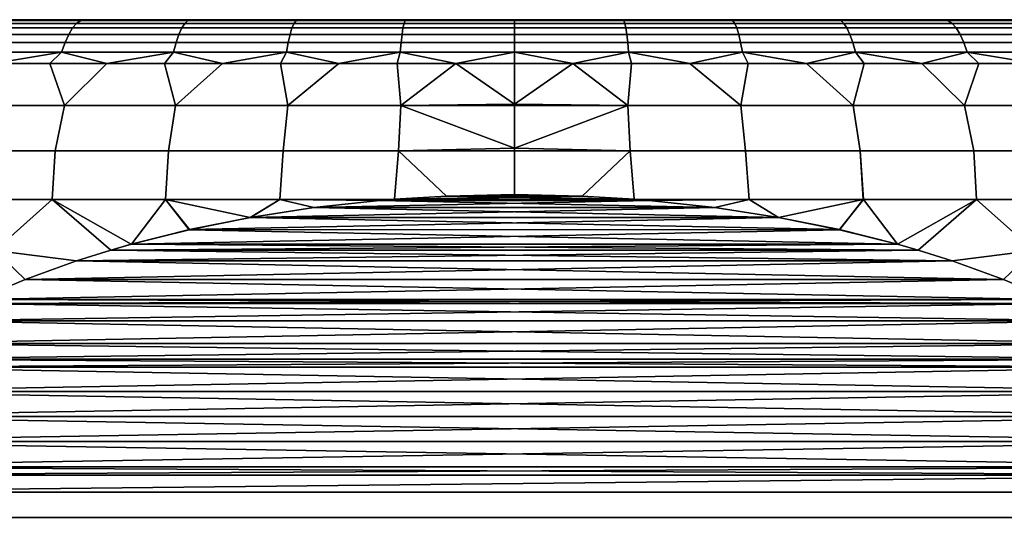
# Model space of a CAD drawing. Header units: metres. Extents: x -109 to 109, y -100 to 58.
# Tile 495 of 642: x -2.83 to 2.8, y 33.8 to 36.7. Entities that reach past the tile are written whole.
import ezdxf

# ---------------------------------------------------------------- set-up
doc = ezdxf.new("R2010")
doc.units = ezdxf.units.M
doc.layers.add('solid_21_062_100_XXX', color=7, linetype='CONTINUOUS')

msp = doc.modelspace()

# ---------------------------------------------------------------- linework, layer by layer
at = {"layer": 'solid_21_062_100_XXX'}
for points in [[(-3.167758, 36.700001, 194.833908), (-2.859278, 36.700001, 215.252014), (-2.548142, 36.700001, 215.333725), (-2.859273, 36.700001, 194.742844)], [(-2.478729, 36.694729, 215.456009), (-2.859278, 36.700001, 215.252014), (-3.082648, 36.694729, 215.294189)], [(-3.082648, 36.694729, 194.700668), (-2.859273, 36.700001, 194.742844), (-2.548138, 36.700001, 194.661133)], [(-3.082648, 36.694729, 194.700668), (-2.548138, 36.700001, 194.661133), (-2.478729, 36.694729, 194.538849)], [(-2.478729, 36.694729, 215.456009), (-2.548142, 36.700001, 215.333725), (-2.859278, 36.700001, 215.252014)], [(-2.859273, 36.700001, 194.742844), (-2.548142, 36.700001, 215.333725), (-2.234708, 36.700001, 215.405991), (-2.548138, 36.700001, 194.661133)], [(-2.478729, 36.694729, 215.456009), (-2.234708, 36.700001, 215.405991), (-2.548142, 36.700001, 215.333725)], [(-2.548138, 36.700001, 194.661133), (-2.234708, 36.700001, 215.405991), (-1.919183, 36.700001, 215.468765), (-2.234704, 36.700001, 194.588867)], [(-2.478729, 36.694729, 194.538849), (-2.548138, 36.700001, 194.661133), (-2.234704, 36.700001, 194.588867)], [(-1.866423, 36.694729, 215.582443), (-2.234708, 36.700001, 215.405991), (-2.478729, 36.694729, 215.456009)], [(-1.866423, 36.694729, 194.412415), (-2.478729, 36.694729, 194.538849), (-2.234704, 36.700001, 194.588867), (-1.919179, 36.700001, 194.526108)], [(-1.866423, 36.694729, 215.582443), (-1.919183, 36.700001, 215.468765), (-2.234708, 36.700001, 215.405991)], [(-2.234704, 36.700001, 194.588867), (-1.919183, 36.700001, 215.468765), (-1.601774, 36.700001, 215.521988), (-1.919179, 36.700001, 194.526108)], [(-1.866423, 36.694729, 215.582443), (-1.601774, 36.700001, 215.521988), (-1.919183, 36.700001, 215.468765)], [(-1.919179, 36.700001, 194.526108), (-1.601774, 36.700001, 215.521988), (-1.282931, 36.700001, 215.565598), (-1.601768, 36.700001, 194.47287)], [(-1.866423, 36.694729, 194.412415), (-1.919179, 36.700001, 194.526108), (-1.601768, 36.700001, 194.47287)], [(-1.247802, 36.694729, 215.67305), (-1.601774, 36.700001, 215.521988), (-1.866423, 36.694729, 215.582443)], [(-1.247802, 36.694729, 194.321808), (-1.866423, 36.694729, 194.412415), (-1.601768, 36.700001, 194.47287), (-1.282926, 36.700001, 194.429276)], [(-1.247802, 36.694729, 215.67305), (-1.282931, 36.700001, 215.565598), (-1.601774, 36.700001, 215.521988)], [(-1.601768, 36.700001, 194.47287), (-1.282931, 36.700001, 215.565598), (-0.962934, 36.700001, 215.599548), (-1.282926, 36.700001, 194.429276)], [(-1.247802, 36.694729, 215.67305), (-0.962934, 36.700001, 215.599548), (-1.282931, 36.700001, 215.565598)], [(-1.282926, 36.700001, 194.429276), (-0.962934, 36.700001, 215.599548), (-0.642156, 36.700001, 215.623795), (-0.962929, 36.700001, 194.395325)], [(-1.247802, 36.694729, 194.321808), (-1.282926, 36.700001, 194.429276), (-0.962929, 36.700001, 194.395325)], [(-0.624958, 36.694729, 215.727554), (-0.962934, 36.700001, 215.599548), (-1.247802, 36.694729, 215.67305)], [(-0.624958, 36.694729, 194.267319), (-1.247802, 36.694729, 194.321808), (-0.962929, 36.700001, 194.395325), (-0.642152, 36.700001, 194.371063)], [(-0.624958, 36.694729, 215.727554), (-0.642156, 36.700001, 215.623795), (-0.962934, 36.700001, 215.599548)], [(-0.962929, 36.700001, 194.395325), (-0.642156, 36.700001, 215.623795), (-0.321149, 36.700001, 215.638336), (-0.642152, 36.700001, 194.371063)], [(-0.624958, 36.694729, 215.727554), (-0.321149, 36.700001, 215.638336), (-0.642156, 36.700001, 215.623795)], [(-0.642152, 36.700001, 194.371063), (-0.321149, 36.700001, 215.638336), (0, 36.700001, 215.643188), (-0.321148, 36.700001, 194.356522)], [(-0.624958, 36.694729, 194.267319), (-0.642152, 36.700001, 194.371063), (-0.321148, 36.700001, 194.356522)], [(0, 36.694729, 194.24913), (-0.624958, 36.694729, 194.267319), (-0.321148, 36.700001, 194.356522), (0, 36.700001, 194.351685)], [(0, 36.694729, 215.745728), (-0.321149, 36.700001, 215.638336), (-0.624958, 36.694729, 215.727554)], [(0, 36.694729, 215.745728), (0, 36.700001, 215.643188), (-0.321149, 36.700001, 215.638336)], [(-0.321148, 36.700001, 194.356522), (0, 36.700001, 215.643188), (0.321148, 36.700001, 215.638336), (0, 36.700001, 194.351685)], [(0.642152, 36.700001, 215.623795), (0.321149, 36.700001, 194.356522), (0, 36.700001, 194.351685), (0.321148, 36.700001, 215.638336)], [(0, 36.694729, 194.24913), (0, 36.700001, 194.351685), (0.321149, 36.700001, 194.356522)], [(0.624958, 36.694729, 194.267319), (0, 36.694729, 194.24913), (0.321149, 36.700001, 194.356522)], [(0, 36.694729, 215.745728), (0.624958, 36.694729, 215.727554), (0.321148, 36.700001, 215.638336), (0, 36.700001, 215.643188)], [(0.624958, 36.694729, 215.727554), (0.642152, 36.700001, 215.623795), (0.321148, 36.700001, 215.638336)], [(0.962929, 36.700001, 215.599548), (0.642156, 36.700001, 194.371063), (0.321149, 36.700001, 194.356522), (0.642152, 36.700001, 215.623795)], [(0.624958, 36.694729, 194.267319), (0.321149, 36.700001, 194.356522), (0.642156, 36.700001, 194.371063)], [(0.624958, 36.694729, 194.267319), (0.642156, 36.700001, 194.371063), (0.962934, 36.700001, 194.395325)], [(0.624958, 36.694729, 194.267319), (0.962934, 36.700001, 194.395325), (1.247802, 36.694729, 194.321808)], [(0.624958, 36.694729, 215.727554), (1.247802, 36.694729, 215.67305), (0.962929, 36.700001, 215.599548), (0.642152, 36.700001, 215.623795)], [(1.282926, 36.700001, 215.565598), (0.962934, 36.700001, 194.395325), (0.642156, 36.700001, 194.371063), (0.962929, 36.700001, 215.599548)], [(1.247802, 36.694729, 215.67305), (1.282926, 36.700001, 215.565598), (0.962929, 36.700001, 215.599548)], [(1.601768, 36.700001, 215.521988), (1.282931, 36.700001, 194.429276), (0.962934, 36.700001, 194.395325), (1.282926, 36.700001, 215.565598)], [(1.247802, 36.694729, 194.321808), (0.962934, 36.700001, 194.395325), (1.282931, 36.700001, 194.429276)], [(1.247802, 36.694729, 194.321808), (1.282931, 36.700001, 194.429276), (1.601774, 36.700001, 194.47287)], [(1.247802, 36.694729, 194.321808), (1.601774, 36.700001, 194.47287), (1.866423, 36.694729, 194.412415)], [(1.247802, 36.694729, 215.67305), (1.866423, 36.694729, 215.582443), (1.601768, 36.700001, 215.521988), (1.282926, 36.700001, 215.565598)], [(1.919179, 36.700001, 215.468765), (1.601774, 36.700001, 194.47287), (1.282931, 36.700001, 194.429276), (1.601768, 36.700001, 215.521988)], [(1.866423, 36.694729, 215.582443), (1.919179, 36.700001, 215.468765), (1.601768, 36.700001, 215.521988)], [(2.234704, 36.700001, 215.405991), (1.919183, 36.700001, 194.526108), (1.601774, 36.700001, 194.47287), (1.919179, 36.700001, 215.468765)], [(1.866423, 36.694729, 194.412415), (1.601774, 36.700001, 194.47287), (1.919183, 36.700001, 194.526108)], [(1.866423, 36.694729, 194.412415), (1.919183, 36.700001, 194.526108), (2.234708, 36.700001, 194.588867)], [(1.866423, 36.694729, 194.412415), (2.234708, 36.700001, 194.588867), (2.478729, 36.694729, 194.538849)], [(1.866423, 36.694729, 215.582443), (2.478729, 36.694729, 215.456009), (2.234704, 36.700001, 215.405991), (1.919179, 36.700001, 215.468765)], [(2.548138, 36.700001, 215.333725), (2.234708, 36.700001, 194.588867), (1.919183, 36.700001, 194.526108), (2.234704, 36.700001, 215.405991)], [(2.478729, 36.694729, 215.456009), (2.548138, 36.700001, 215.333725), (2.234704, 36.700001, 215.405991)], [(2.859273, 36.700001, 215.252014), (2.548142, 36.700001, 194.661133), (2.234708, 36.700001, 194.588867), (2.548138, 36.700001, 215.333725)], [(2.478729, 36.694729, 194.538849), (2.234708, 36.700001, 194.588867), (2.548142, 36.700001, 194.661133)], [(2.478729, 36.694729, 194.538849), (2.548142, 36.700001, 194.661133), (2.859278, 36.700001, 194.742844)], [(2.478729, 36.694729, 194.538849), (2.859278, 36.700001, 194.742844), (3.082648, 36.694729, 194.700668)], [(3.082648, 36.694729, 215.294189), (2.548138, 36.700001, 215.333725), (2.478729, 36.694729, 215.456009)], [(3.082648, 36.694729, 215.294189), (2.859273, 36.700001, 215.252014), (2.548138, 36.700001, 215.333725)], [(3.167758, 36.700001, 215.160965), (2.859278, 36.700001, 194.742844), (2.548142, 36.700001, 194.661133), (2.859273, 36.700001, 215.252014)], [(-3.140573, 36.652508, 194.507187), (-2.525306, 36.652508, 194.342331), (-2.547593, 36.616009, 194.248291), (-3.16829, 36.616009, 194.414612)], [(-2.525306, 36.652508, 215.652542), (-3.140573, 36.652508, 215.487671), (-3.16829, 36.616009, 215.580261), (-2.547593, 36.616009, 215.746567)], [(-3.111923, 36.678841, 194.60289), (-2.50227, 36.678841, 194.439529), (-2.525306, 36.652508, 194.342331), (-3.140573, 36.652508, 194.507187)], [(-2.50227, 36.678841, 215.555328), (-3.111923, 36.678841, 215.391983), (-3.140573, 36.652508, 215.487671), (-2.525306, 36.652508, 215.652542)], [(-3.082648, 36.694729, 194.700668), (-2.478729, 36.694729, 194.538849), (-2.50227, 36.678841, 194.439529), (-3.111923, 36.678841, 194.60289)], [(-2.478729, 36.694729, 215.456009), (-3.082648, 36.694729, 215.294189), (-3.111923, 36.678841, 215.391983), (-2.50227, 36.678841, 215.555328)], [(-2.525306, 36.652508, 194.342331), (-1.901495, 36.652508, 194.213516), (-1.918276, 36.616009, 194.118347), (-2.547593, 36.616009, 194.248291)], [(-1.901495, 36.652508, 215.781342), (-2.525306, 36.652508, 215.652542), (-2.547593, 36.616009, 215.746567), (-1.918276, 36.616009, 215.876511)], [(-2.50227, 36.678841, 194.439529), (-1.884148, 36.678841, 194.31189), (-1.901495, 36.652508, 194.213516), (-2.525306, 36.652508, 194.342331)], [(-1.884148, 36.678841, 215.682968), (-2.50227, 36.678841, 215.555328), (-2.525306, 36.652508, 215.652542), (-1.901495, 36.652508, 215.781342)], [(-2.478729, 36.694729, 194.538849), (-1.866423, 36.694729, 194.412415), (-1.884148, 36.678841, 194.31189), (-2.50227, 36.678841, 194.439529)], [(-1.866423, 36.694729, 215.582443), (-2.478729, 36.694729, 215.456009), (-2.50227, 36.678841, 215.555328), (-1.884148, 36.678841, 215.682968)], [(-1.901495, 36.652508, 194.213516), (-1.271249, 36.652508, 194.121201), (-1.282468, 36.616009, 194.025208), (-1.918276, 36.616009, 194.118347)], [(-1.271249, 36.652508, 215.873657), (-1.901495, 36.652508, 215.781342), (-1.918276, 36.616009, 215.876511), (-1.282468, 36.616009, 215.96965)], [(-1.884148, 36.678841, 194.31189), (-1.259652, 36.678841, 194.220413), (-1.271249, 36.652508, 194.121201), (-1.901495, 36.652508, 194.213516)], [(-1.259652, 36.678841, 215.774445), (-1.884148, 36.678841, 215.682968), (-1.901495, 36.652508, 215.781342), (-1.271249, 36.652508, 215.873657)], [(-1.866423, 36.694729, 194.412415), (-1.247802, 36.694729, 194.321808), (-1.259652, 36.678841, 194.220413), (-1.884148, 36.678841, 194.31189)], [(-1.247802, 36.694729, 215.67305), (-1.866423, 36.694729, 215.582443), (-1.884148, 36.678841, 215.682968), (-1.259652, 36.678841, 215.774445)], [(-1.271249, 36.652508, 194.121201), (-0.636702, 36.652508, 194.065689), (-0.642321, 36.616009, 193.969208), (-1.282468, 36.616009, 194.025208)], [(-0.636702, 36.652508, 215.929169), (-1.271249, 36.652508, 215.873657), (-1.282468, 36.616009, 215.96965), (-0.642321, 36.616009, 216.02565)], [(-1.259652, 36.678841, 194.220413), (-0.630893, 36.678841, 194.165405), (-0.636702, 36.652508, 194.065689), (-1.271249, 36.652508, 194.121201)], [(-0.630893, 36.678841, 215.829453), (-1.259652, 36.678841, 215.774445), (-1.271249, 36.652508, 215.873657), (-0.636702, 36.652508, 215.929169)], [(-1.247802, 36.694729, 194.321808), (-0.624958, 36.694729, 194.267319), (-0.630893, 36.678841, 194.165405), (-1.259652, 36.678841, 194.220413)], [(-0.624958, 36.694729, 215.727554), (-1.247802, 36.694729, 215.67305), (-1.259652, 36.678841, 215.774445), (-0.630893, 36.678841, 215.829453)], [(-0.636702, 36.652508, 194.065689), (0, 36.652508, 194.047165), (0, 36.616009, 193.950516), (-0.642321, 36.616009, 193.969208)], [(0, 36.652508, 215.947708), (-0.636702, 36.652508, 215.929169), (-0.642321, 36.616009, 216.02565), (0, 36.616009, 216.044342)], [(-0.630893, 36.678841, 194.165405), (0, 36.678841, 194.147049), (0, 36.652508, 194.047165), (-0.636702, 36.652508, 194.065689)], [(0, 36.678841, 215.847809), (-0.630893, 36.678841, 215.829453), (-0.636702, 36.652508, 215.929169), (0, 36.652508, 215.947708)], [(-0.624958, 36.694729, 194.267319), (0, 36.694729, 194.24913), (0, 36.678841, 194.147049), (-0.630893, 36.678841, 194.165405)], [(0, 36.694729, 215.745728), (-0.624958, 36.694729, 215.727554), (-0.630893, 36.678841, 215.829453), (0, 36.678841, 215.847809)], [(0.630893, 36.678841, 194.165405), (0, 36.678841, 194.147049), (0, 36.694729, 194.24913), (0.624958, 36.694729, 194.267319)], [(0.624958, 36.694729, 215.727554), (0, 36.694729, 215.745728), (0, 36.678841, 215.847809), (0.630893, 36.678841, 215.829453)], [(0.636702, 36.652508, 194.065689), (0, 36.652508, 194.047165), (0, 36.678841, 194.147049), (0.630893, 36.678841, 194.165405)], [(0.630893, 36.678841, 215.829453), (0, 36.678841, 215.847809), (0, 36.652508, 215.947708), (0.636702, 36.652508, 215.929169)], [(0.642321, 36.616009, 193.969208), (0, 36.616009, 193.950516), (0, 36.652508, 194.047165), (0.636702, 36.652508, 194.065689)], [(0.636702, 36.652508, 215.929169), (0, 36.652508, 215.947708), (0, 36.616009, 216.044342), (0.642321, 36.616009, 216.02565)], [(1.259652, 36.678841, 194.220413), (0.630893, 36.678841, 194.165405), (0.624958, 36.694729, 194.267319), (1.247802, 36.694729, 194.321808)], [(1.247802, 36.694729, 215.67305), (0.624958, 36.694729, 215.727554), (0.630893, 36.678841, 215.829453), (1.259652, 36.678841, 215.774445)], [(1.259652, 36.678841, 215.774445), (0.630893, 36.678841, 215.829453), (0.636702, 36.652508, 215.929169), (1.271249, 36.652508, 215.873657)], [(0.630893, 36.678841, 194.165405), (1.259652, 36.678841, 194.220413), (1.271249, 36.652508, 194.121201), (0.636702, 36.652508, 194.065689)], [(1.271249, 36.652508, 215.873657), (0.636702, 36.652508, 215.929169), (0.642321, 36.616009, 216.02565), (1.282468, 36.616009, 215.96965)], [(0.636702, 36.652508, 194.065689), (1.271249, 36.652508, 194.121201), (1.282468, 36.616009, 194.025208), (0.642321, 36.616009, 193.969208)], [(1.884148, 36.678841, 194.31189), (1.259652, 36.678841, 194.220413), (1.247802, 36.694729, 194.321808), (1.866423, 36.694729, 194.412415)], [(1.866423, 36.694729, 215.582443), (1.247802, 36.694729, 215.67305), (1.259652, 36.678841, 215.774445), (1.884148, 36.678841, 215.682968)], [(1.884148, 36.678841, 215.682968), (1.259652, 36.678841, 215.774445), (1.271249, 36.652508, 215.873657), (1.901495, 36.652508, 215.781342)], [(1.259652, 36.678841, 194.220413), (1.884148, 36.678841, 194.31189), (1.901495, 36.652508, 194.213516), (1.271249, 36.652508, 194.121201)], [(1.901495, 36.652508, 215.781342), (1.271249, 36.652508, 215.873657), (1.282468, 36.616009, 215.96965), (1.918276, 36.616009, 215.876511)], [(1.271249, 36.652508, 194.121201), (1.901495, 36.652508, 194.213516), (1.918276, 36.616009, 194.118347), (1.282468, 36.616009, 194.025208)], [(2.50227, 36.678841, 194.439529), (1.884148, 36.678841, 194.31189), (1.866423, 36.694729, 194.412415), (2.478729, 36.694729, 194.538849)], [(2.478729, 36.694729, 215.456009), (1.866423, 36.694729, 215.582443), (1.884148, 36.678841, 215.682968), (2.50227, 36.678841, 215.555328)], [(2.50227, 36.678841, 215.555328), (1.884148, 36.678841, 215.682968), (1.901495, 36.652508, 215.781342), (2.525306, 36.652508, 215.652542)], [(1.884148, 36.678841, 194.31189), (2.50227, 36.678841, 194.439529), (2.525306, 36.652508, 194.342331), (1.901495, 36.652508, 194.213516)], [(2.525306, 36.652508, 215.652542), (1.901495, 36.652508, 215.781342), (1.918276, 36.616009, 215.876511), (2.547593, 36.616009, 215.746567)], [(1.901495, 36.652508, 194.213516), (2.525306, 36.652508, 194.342331), (2.547593, 36.616009, 194.248291), (1.918276, 36.616009, 194.118347)], [(3.111923, 36.678841, 194.60289), (2.50227, 36.678841, 194.439529), (2.478729, 36.694729, 194.538849), (3.082648, 36.694729, 194.700668)], [(3.082648, 36.694729, 215.294189), (2.478729, 36.694729, 215.456009), (2.50227, 36.678841, 215.555328), (3.111923, 36.678841, 215.391983)], [(3.111923, 36.678841, 215.391983), (2.50227, 36.678841, 215.555328), (2.525306, 36.652508, 215.652542), (3.140573, 36.652508, 215.487671)], [(2.50227, 36.678841, 194.439529), (3.111923, 36.678841, 194.60289), (3.140573, 36.652508, 194.507187), (2.525306, 36.652508, 194.342331)], [(3.140573, 36.652508, 215.487671), (2.525306, 36.652508, 215.652542), (2.547593, 36.616009, 215.746567), (3.16829, 36.616009, 215.580261)], [(2.525306, 36.652508, 194.342331), (3.140573, 36.652508, 194.507187), (3.16829, 36.616009, 194.414612), (2.547593, 36.616009, 194.248291)], [(-3.16829, 36.616009, 194.414612), (-2.547593, 36.616009, 194.248291), (-2.568893, 36.569733, 194.158417), (-3.19478, 36.569733, 194.326126)], [(-2.547593, 36.616009, 215.746567), (-3.16829, 36.616009, 215.580261), (-3.19478, 36.569733, 215.668732), (-2.568893, 36.569733, 215.836441)], [(-2.547593, 36.616009, 194.248291), (-1.918276, 36.616009, 194.118347), (-1.934315, 36.569733, 194.02739), (-2.568893, 36.569733, 194.158417)], [(-1.918276, 36.616009, 215.876511), (-2.547593, 36.616009, 215.746567), (-2.568893, 36.569733, 215.836441), (-1.934315, 36.569733, 215.967468)], [(-1.918276, 36.616009, 194.118347), (-1.282468, 36.616009, 194.025208), (-1.293191, 36.569733, 193.933472), (-1.934315, 36.569733, 194.02739)], [(-1.282468, 36.616009, 215.96965), (-1.918276, 36.616009, 215.876511), (-1.934315, 36.569733, 215.967468), (-1.293191, 36.569733, 216.061386)], [(-1.282468, 36.616009, 194.025208), (-0.642321, 36.616009, 193.969208), (-0.647691, 36.569733, 193.876999), (-1.293191, 36.569733, 193.933472)], [(-0.642321, 36.616009, 216.02565), (-1.282468, 36.616009, 215.96965), (-1.293191, 36.569733, 216.061386), (-0.647691, 36.569733, 216.117859)], [(-0.642321, 36.616009, 193.969208), (0, 36.616009, 193.950516), (0, 36.569733, 193.858154), (-0.647691, 36.569733, 193.876999)], [(0, 36.616009, 216.044342), (-0.642321, 36.616009, 216.02565), (-0.647691, 36.569733, 216.117859), (0, 36.569733, 216.136703)], [(0.647691, 36.569733, 193.876999), (0, 36.569733, 193.858154), (0, 36.616009, 193.950516), (0.642321, 36.616009, 193.969208)], [(0.642321, 36.616009, 216.02565), (0, 36.616009, 216.044342), (0, 36.569733, 216.136703), (0.647691, 36.569733, 216.117859)], [(1.282468, 36.616009, 215.96965), (0.642321, 36.616009, 216.02565), (0.647691, 36.569733, 216.117859), (1.293191, 36.569733, 216.061386)], [(0.642321, 36.616009, 193.969208), (1.282468, 36.616009, 194.025208), (1.293191, 36.569733, 193.933472), (0.647691, 36.569733, 193.876999)], [(1.918276, 36.616009, 215.876511), (1.282468, 36.616009, 215.96965), (1.293191, 36.569733, 216.061386), (1.934315, 36.569733, 215.967468)], [(1.282468, 36.616009, 194.025208), (1.918276, 36.616009, 194.118347), (1.934315, 36.569733, 194.02739), (1.293191, 36.569733, 193.933472)], [(2.547593, 36.616009, 215.746567), (1.918276, 36.616009, 215.876511), (1.934315, 36.569733, 215.967468), (2.568893, 36.569733, 215.836441)], [(1.918276, 36.616009, 194.118347), (2.547593, 36.616009, 194.248291), (2.568893, 36.569733, 194.158417), (1.934315, 36.569733, 194.02739)], [(3.16829, 36.616009, 215.580261), (2.547593, 36.616009, 215.746567), (2.568893, 36.569733, 215.836441), (3.19478, 36.569733, 215.668732)], [(2.547593, 36.616009, 194.248291), (3.16829, 36.616009, 194.414612), (3.19478, 36.569733, 194.326126), (2.568893, 36.569733, 194.158417)], [(-3.19478, 36.569733, 194.326126), (-2.568893, 36.569733, 194.158417), (-2.588979, 36.514175, 194.073669), (-3.219759, 36.514175, 194.242691)], [(-2.568893, 36.569733, 215.836441), (-3.19478, 36.569733, 215.668732), (-3.219759, 36.514175, 215.752167), (-2.588979, 36.514175, 215.921188)], [(-2.568893, 36.569733, 194.158417), (-1.934315, 36.569733, 194.02739), (-1.949438, 36.514175, 193.94162), (-2.588979, 36.514175, 194.073669)], [(-1.934315, 36.569733, 215.967468), (-2.568893, 36.569733, 215.836441), (-2.588979, 36.514175, 215.921188), (-1.949438, 36.514175, 216.053253)], [(-1.934315, 36.569733, 194.02739), (-1.293191, 36.569733, 193.933472), (-1.303302, 36.514175, 193.84697), (-1.949438, 36.514175, 193.94162)], [(-1.293191, 36.569733, 216.061386), (-1.934315, 36.569733, 215.967468), (-1.949438, 36.514175, 216.053253), (-1.303302, 36.514175, 216.147888)], [(-1.293191, 36.569733, 193.933472), (-0.647691, 36.569733, 193.876999), (-0.652755, 36.514175, 193.790054), (-1.303302, 36.514175, 193.84697)], [(-0.647691, 36.569733, 216.117859), (-1.293191, 36.569733, 216.061386), (-1.303302, 36.514175, 216.147888), (-0.652755, 36.514175, 216.204803)], [(-0.647691, 36.569733, 193.876999), (0, 36.569733, 193.858154), (0, 36.514175, 193.771057), (-0.652755, 36.514175, 193.790054)], [(0, 36.569733, 216.136703), (-0.647691, 36.569733, 216.117859), (-0.652755, 36.514175, 216.204803), (0, 36.514175, 216.223801)], [(0.652755, 36.514175, 193.790054), (0, 36.514175, 193.771057), (0, 36.569733, 193.858154), (0.647691, 36.569733, 193.876999)], [(0.647691, 36.569733, 216.117859), (0, 36.569733, 216.136703), (0, 36.514175, 216.223801), (0.652755, 36.514175, 216.204803)], [(1.293191, 36.569733, 216.061386), (0.647691, 36.569733, 216.117859), (0.652755, 36.514175, 216.204803), (1.303302, 36.514175, 216.147888)], [(0.647691, 36.569733, 193.876999), (1.293191, 36.569733, 193.933472), (1.303302, 36.514175, 193.84697), (0.652755, 36.514175, 193.790054)], [(1.934315, 36.569733, 215.967468), (1.293191, 36.569733, 216.061386), (1.303302, 36.514175, 216.147888), (1.949438, 36.514175, 216.053253)], [(1.293191, 36.569733, 193.933472), (1.934315, 36.569733, 194.02739), (1.949438, 36.514175, 193.94162), (1.303302, 36.514175, 193.84697)], [(2.568893, 36.569733, 215.836441), (1.934315, 36.569733, 215.967468), (1.949438, 36.514175, 216.053253), (2.588979, 36.514175, 215.921188)], [(1.934315, 36.569733, 194.02739), (2.568893, 36.569733, 194.158417), (2.588979, 36.514175, 194.073669), (1.949438, 36.514175, 193.94162)], [(3.19478, 36.569733, 215.668732), (2.568893, 36.569733, 215.836441), (2.588979, 36.514175, 215.921188), (3.219759, 36.514175, 215.752167)], [(2.568893, 36.569733, 194.158417), (3.19478, 36.569733, 194.326126), (3.219759, 36.514175, 194.242691), (2.588979, 36.514175, 194.073669)], [(-3.219759, 36.514175, 194.242691), (-2.588979, 36.514175, 194.073669), (-2.980426, 36.450001, 194.090118)], [(-2.588979, 36.514175, 215.921188), (-3.219759, 36.514175, 215.752167), (-2.980426, 36.450001, 215.904755), (-2.655897, 36.450001, 215.988281)], [(-2.588979, 36.514175, 194.073669), (-2.655897, 36.450001, 194.006577), (-2.980426, 36.450001, 194.090118)], [(-2.588979, 36.514175, 194.073669), (-2.329035, 36.450001, 193.932709), (-2.655897, 36.450001, 194.006577)], [(-2.588979, 36.514175, 215.921188), (-2.655897, 36.450001, 215.988281), (-2.329035, 36.450001, 216.062149)], [(-2.588979, 36.514175, 194.073669), (-1.949438, 36.514175, 193.94162), (-2.329035, 36.450001, 193.932709)], [(-1.949438, 36.514175, 216.053253), (-2.588979, 36.514175, 215.921188), (-2.329035, 36.450001, 216.062149), (-2.000127, 36.450001, 216.126312)], [(-1.949438, 36.514175, 193.94162), (-2.000127, 36.450001, 193.868546), (-2.329035, 36.450001, 193.932709)], [(-1.949438, 36.514175, 193.94162), (-1.669462, 36.450001, 193.814163), (-2.000127, 36.450001, 193.868546)], [(-1.949438, 36.514175, 216.053253), (-2.000127, 36.450001, 216.126312), (-1.669462, 36.450001, 216.180695)], [(-1.949438, 36.514175, 193.94162), (-1.303302, 36.514175, 193.84697), (-1.669462, 36.450001, 193.814163)], [(-1.303302, 36.514175, 216.147888), (-1.949438, 36.514175, 216.053253), (-1.669462, 36.450001, 216.180695), (-1.337331, 36.450001, 216.22525)], [(-1.303302, 36.514175, 193.84697), (-1.337331, 36.450001, 193.769608), (-1.669462, 36.450001, 193.814163)], [(-1.303302, 36.514175, 193.84697), (-1.004026, 36.450001, 193.734909), (-1.337331, 36.450001, 193.769608)], [(-1.303302, 36.514175, 216.147888), (-1.337331, 36.450001, 216.22525), (-1.004026, 36.450001, 216.259949)], [(-1.303302, 36.514175, 193.84697), (-0.652755, 36.514175, 193.790054), (-1.004026, 36.450001, 193.734909)], [(-0.652755, 36.514175, 216.204803), (-1.303302, 36.514175, 216.147888), (-1.004026, 36.450001, 216.259949), (-0.669839, 36.450001, 216.28476)], [(-0.652755, 36.514175, 193.790054), (-0.669839, 36.450001, 193.710098), (-1.004026, 36.450001, 193.734909)], [(-0.652755, 36.514175, 193.790054), (-0.335066, 36.450001, 193.695206), (-0.669839, 36.450001, 193.710098)], [(-0.652755, 36.514175, 216.204803), (-0.669839, 36.450001, 216.28476), (-0.335066, 36.450001, 216.299652)], [(-0.652755, 36.514175, 193.790054), (0, 36.514175, 193.771057), (-0.335066, 36.450001, 193.695206)], [(0, 36.514175, 216.223801), (-0.652755, 36.514175, 216.204803), (-0.335066, 36.450001, 216.299652), (0, 36.450001, 216.304626)], [(0, 36.514175, 193.771057), (0, 36.450001, 193.690247), (-0.335066, 36.450001, 193.695206)], [(0, 36.514175, 193.771057), (0.652755, 36.514175, 193.790054), (0.335066, 36.450001, 193.695206), (0, 36.450001, 193.690247)], [(0, 36.514175, 216.223801), (0, 36.450001, 216.304626), (0.335066, 36.450001, 216.299652)], [(0.652755, 36.514175, 216.204803), (0, 36.514175, 216.223801), (0.335066, 36.450001, 216.299652)], [(0.652755, 36.514175, 216.204803), (0.335066, 36.450001, 216.299652), (0.669839, 36.450001, 216.28476)], [(0.652755, 36.514175, 193.790054), (0.669839, 36.450001, 193.710098), (0.335066, 36.450001, 193.695206)], [(0.652755, 36.514175, 216.204803), (0.669839, 36.450001, 216.28476), (1.004026, 36.450001, 216.259949)], [(1.303302, 36.514175, 216.147888), (0.652755, 36.514175, 216.204803), (1.004026, 36.450001, 216.259949)], [(0.652755, 36.514175, 193.790054), (1.303302, 36.514175, 193.84697), (1.004026, 36.450001, 193.734909), (0.669839, 36.450001, 193.710098)], [(1.303302, 36.514175, 216.147888), (1.004026, 36.450001, 216.259949), (1.337331, 36.450001, 216.22525)], [(1.303302, 36.514175, 193.84697), (1.337331, 36.450001, 193.769608), (1.004026, 36.450001, 193.734909)], [(1.303302, 36.514175, 216.147888), (1.337331, 36.450001, 216.22525), (1.669462, 36.450001, 216.180695)], [(1.949438, 36.514175, 216.053253), (1.303302, 36.514175, 216.147888), (1.669462, 36.450001, 216.180695)], [(1.303302, 36.514175, 193.84697), (1.949438, 36.514175, 193.94162), (1.669462, 36.450001, 193.814163), (1.337331, 36.450001, 193.769608)], [(1.949438, 36.514175, 216.053253), (1.669462, 36.450001, 216.180695), (2.000127, 36.450001, 216.126312)], [(1.949438, 36.514175, 193.94162), (2.000127, 36.450001, 193.868546), (1.669462, 36.450001, 193.814163)], [(1.949438, 36.514175, 216.053253), (2.000127, 36.450001, 216.126312), (2.329035, 36.450001, 216.062149)], [(2.588979, 36.514175, 215.921188), (1.949438, 36.514175, 216.053253), (2.329035, 36.450001, 216.062149)], [(1.949438, 36.514175, 193.94162), (2.588979, 36.514175, 194.073669), (2.329035, 36.450001, 193.932709), (2.000127, 36.450001, 193.868546)], [(2.588979, 36.514175, 215.921188), (2.329035, 36.450001, 216.062149), (2.655897, 36.450001, 215.988281)], [(2.588979, 36.514175, 194.073669), (2.655897, 36.450001, 194.006577), (2.329035, 36.450001, 193.932709)], [(2.588979, 36.514175, 215.921188), (2.655897, 36.450001, 215.988281), (2.980426, 36.450001, 215.904755)], [(3.219759, 36.514175, 215.752167), (2.588979, 36.514175, 215.921188), (2.980426, 36.450001, 215.904755)], [(2.588979, 36.514175, 194.073669), (3.219759, 36.514175, 194.242691), (2.980426, 36.450001, 194.090118), (2.655897, 36.450001, 194.006577)], [(-2.572621, 36.209625, 193.726044), (-3.200565, 36.209625, 193.888016), (-2.980426, 36.450001, 194.090118), (-2.655897, 36.450001, 194.006577)], [(-3.200565, 36.209625, 216.106842), (-2.572621, 36.209625, 216.268814), (-2.655897, 36.450001, 215.988281), (-2.980426, 36.450001, 215.904755)], [(-2.572621, 36.209625, 193.726044), (-2.655897, 36.450001, 194.006577), (-2.329035, 36.450001, 193.932709)], [(-2.572621, 36.209625, 216.268814), (-2.329035, 36.450001, 216.062149), (-2.655897, 36.450001, 215.988281)], [(-1.936582, 36.209625, 193.599533), (-2.572621, 36.209625, 193.726044), (-2.329035, 36.450001, 193.932709), (-2.000127, 36.450001, 193.868546)], [(-2.572621, 36.209625, 216.268814), (-1.936582, 36.209625, 216.39534), (-2.000127, 36.450001, 216.126312), (-2.329035, 36.450001, 216.062149)], [(-1.936582, 36.209625, 193.599533), (-2.000127, 36.450001, 193.868546), (-1.669462, 36.450001, 193.814163)], [(-1.936582, 36.209625, 216.39534), (-1.669462, 36.450001, 216.180695), (-2.000127, 36.450001, 216.126312)], [(-1.29445, 36.209625, 193.508865), (-1.936582, 36.209625, 193.599533), (-1.669462, 36.450001, 193.814163), (-1.337331, 36.450001, 193.769608)], [(-1.936582, 36.209625, 216.39534), (-1.29445, 36.209625, 216.485992), (-1.337331, 36.450001, 216.22525), (-1.669462, 36.450001, 216.180695)], [(-1.29445, 36.209625, 193.508865), (-1.337331, 36.450001, 193.769608), (-1.004026, 36.450001, 193.734909)], [(-1.29445, 36.209625, 216.485992), (-1.004026, 36.450001, 216.259949), (-1.337331, 36.450001, 216.22525)], [(-0.648245, 36.209625, 193.454361), (-1.29445, 36.209625, 193.508865), (-1.004026, 36.450001, 193.734909), (-0.669839, 36.450001, 193.710098)], [(-1.29445, 36.209625, 216.485992), (-0.648245, 36.209625, 216.540497), (-0.669839, 36.450001, 216.28476), (-1.004026, 36.450001, 216.259949)], [(-0.648245, 36.209625, 193.454361), (-0.669839, 36.450001, 193.710098), (-0.335066, 36.450001, 193.695206)], [(-0.648245, 36.209625, 216.540497), (-0.335066, 36.450001, 216.299652), (-0.669839, 36.450001, 216.28476)], [(0, 36.215954, 193.442429), (-0.648245, 36.209625, 193.454361), (-0.335066, 36.450001, 193.695206), (0, 36.450001, 193.690247)], [(-0.648245, 36.209625, 216.540497), (0, 36.209625, 216.558685), (0, 36.215954, 216.552444), (-0.335066, 36.450001, 216.299652)], [(0, 36.215954, 216.552444), (0, 36.450001, 216.304626), (-0.335066, 36.450001, 216.299652)], [(0.335066, 36.450001, 193.695206), (0, 36.215954, 193.442429), (0, 36.450001, 193.690247)], [(0.335066, 36.450001, 216.299652), (0, 36.450001, 216.304626), (0, 36.215954, 216.552444), (0.648245, 36.209625, 216.540497)], [(0.648245, 36.209625, 193.454361), (0, 36.209625, 193.436172), (0, 36.215954, 193.442429), (0.335066, 36.450001, 193.695206)], [(0.648245, 36.209625, 216.540497), (0.669839, 36.450001, 216.28476), (0.335066, 36.450001, 216.299652)], [(0.648245, 36.209625, 193.454361), (0.335066, 36.450001, 193.695206), (0.669839, 36.450001, 193.710098)], [(0.648245, 36.209625, 216.540497), (1.29445, 36.209625, 216.485992), (1.004026, 36.450001, 216.259949), (0.669839, 36.450001, 216.28476)], [(1.29445, 36.209625, 193.508865), (0.648245, 36.209625, 193.454361), (0.669839, 36.450001, 193.710098), (1.004026, 36.450001, 193.734909)], [(1.29445, 36.209625, 216.485992), (1.337331, 36.450001, 216.22525), (1.004026, 36.450001, 216.259949)], [(1.29445, 36.209625, 193.508865), (1.004026, 36.450001, 193.734909), (1.337331, 36.450001, 193.769608)], [(1.29445, 36.209625, 216.485992), (1.936582, 36.209625, 216.39534), (1.669462, 36.450001, 216.180695), (1.337331, 36.450001, 216.22525)], [(1.936582, 36.209625, 193.599533), (1.29445, 36.209625, 193.508865), (1.337331, 36.450001, 193.769608), (1.669462, 36.450001, 193.814163)], [(1.936582, 36.209625, 216.39534), (2.000127, 36.450001, 216.126312), (1.669462, 36.450001, 216.180695)], [(1.936582, 36.209625, 193.599533), (1.669462, 36.450001, 193.814163), (2.000127, 36.450001, 193.868546)], [(1.936582, 36.209625, 216.39534), (2.572621, 36.209625, 216.268814), (2.329035, 36.450001, 216.062149), (2.000127, 36.450001, 216.126312)], [(2.572621, 36.209625, 193.726044), (1.936582, 36.209625, 193.599533), (2.000127, 36.450001, 193.868546), (2.329035, 36.450001, 193.932709)], [(2.572621, 36.209625, 216.268814), (2.655897, 36.450001, 215.988281), (2.329035, 36.450001, 216.062149)], [(2.572621, 36.209625, 193.726044), (2.329035, 36.450001, 193.932709), (2.655897, 36.450001, 194.006577)], [(2.572621, 36.209625, 216.268814), (3.200565, 36.209625, 216.106842), (2.980426, 36.450001, 215.904755), (2.655897, 36.450001, 215.988281)], [(3.200565, 36.209625, 193.888016), (2.572621, 36.209625, 193.726044), (2.655897, 36.450001, 194.006577), (2.980426, 36.450001, 194.090118)], [(-3.200565, 36.209625, 193.888016), (-2.572621, 36.209625, 193.726044), (-2.62584, 35.949127, 193.492874), (-3.266775, 35.949127, 193.658203)], [(-2.572621, 36.209625, 216.268814), (-3.200565, 36.209625, 216.106842), (-3.266775, 35.949127, 216.336655), (-2.62584, 35.949127, 216.501984)], [(-2.572621, 36.209625, 193.726044), (-1.936582, 36.209625, 193.599533), (-1.976644, 35.949127, 193.363739), (-2.62584, 35.949127, 193.492874)], [(-1.936582, 36.209625, 216.39534), (-2.572621, 36.209625, 216.268814), (-2.62584, 35.949127, 216.501984), (-1.976644, 35.949127, 216.631119)], [(-1.936582, 36.209625, 193.599533), (-1.29445, 36.209625, 193.508865), (-1.321228, 35.949127, 193.27121), (-1.976644, 35.949127, 193.363739)], [(-1.29445, 36.209625, 216.485992), (-1.936582, 36.209625, 216.39534), (-1.976644, 35.949127, 216.631119), (-1.321228, 35.949127, 216.723648)], [(-1.29445, 36.209625, 193.508865), (-0.648245, 36.209625, 193.454361), (-0.661655, 35.949127, 193.215576), (-1.321228, 35.949127, 193.27121)], [(-0.648245, 36.209625, 216.540497), (-1.29445, 36.209625, 216.485992), (-1.321228, 35.949127, 216.723648), (-0.661655, 35.949127, 216.779282)], [(0, 35.965565, 193.211136), (-0.661655, 35.949127, 193.215576), (-0.648245, 36.209625, 193.454361), (0, 36.209625, 193.436172)], [(0, 35.965565, 216.783737), (-0.648245, 36.209625, 216.540497), (-0.661655, 35.949127, 216.779282), (0, 35.949127, 216.797852)], [(0, 36.215954, 193.442429), (0, 36.209625, 193.436172), (-0.648245, 36.209625, 193.454361)], [(0, 35.965565, 216.783737), (0, 36.209625, 216.558685), (-0.648245, 36.209625, 216.540497)], [(0.648245, 36.209625, 216.540497), (0, 36.215954, 216.552444), (0, 36.209625, 216.558685)], [(0.661655, 35.949127, 193.215576), (0, 35.949127, 193.197006), (0, 35.965565, 193.211136), (0.648245, 36.209625, 193.454361)], [(0.648245, 36.209625, 216.540497), (0, 36.209625, 216.558685), (0, 35.965565, 216.783737), (0.661655, 35.949127, 216.779282)], [(0.648245, 36.209625, 193.454361), (0, 35.965565, 193.211136), (0, 36.209625, 193.436172)], [(1.29445, 36.209625, 216.485992), (0.648245, 36.209625, 216.540497), (0.661655, 35.949127, 216.779282), (1.321228, 35.949127, 216.723648)], [(0.648245, 36.209625, 193.454361), (1.29445, 36.209625, 193.508865), (1.321228, 35.949127, 193.27121), (0.661655, 35.949127, 193.215576)], [(1.936582, 36.209625, 216.39534), (1.29445, 36.209625, 216.485992), (1.321228, 35.949127, 216.723648), (1.976644, 35.949127, 216.631119)], [(1.29445, 36.209625, 193.508865), (1.936582, 36.209625, 193.599533), (1.976644, 35.949127, 193.363739), (1.321228, 35.949127, 193.27121)], [(2.572621, 36.209625, 216.268814), (1.936582, 36.209625, 216.39534), (1.976644, 35.949127, 216.631119), (2.62584, 35.949127, 216.501984)], [(1.936582, 36.209625, 193.599533), (2.572621, 36.209625, 193.726044), (2.62584, 35.949127, 193.492874), (1.976644, 35.949127, 193.363739)], [(3.200565, 36.209625, 216.106842), (2.572621, 36.209625, 216.268814), (2.62584, 35.949127, 216.501984), (3.266775, 35.949127, 216.336655)], [(2.572621, 36.209625, 193.726044), (3.200565, 36.209625, 193.888016), (3.266775, 35.949127, 193.658203), (2.62584, 35.949127, 193.492874)], [(-3.266775, 35.949127, 193.658203), (-2.62584, 35.949127, 193.492874), (-2.642297, 35.672371, 193.270859), (-3.281651, 35.672371, 193.433487)], [(-3.266775, 35.949127, 216.336655), (-3.281531, 35.672371, 216.561417), (-2.642189, 35.672371, 216.72403), (-2.62584, 35.949127, 216.501984)], [(-2.62584, 35.949127, 193.492874), (-1.976644, 35.949127, 193.363739), (-1.994983, 35.672371, 193.143555), (-2.642297, 35.672371, 193.270859)], [(-2.62584, 35.949127, 216.501984), (-2.642189, 35.672371, 216.72403), (-1.994889, 35.672371, 216.851318), (-1.976644, 35.949127, 216.631119)], [(-1.976644, 35.949127, 193.363739), (-1.321228, 35.949127, 193.27121), (-1.341661, 35.672371, 193.051971), (-1.994983, 35.672371, 193.143555)], [(-1.976644, 35.949127, 216.631119), (-1.994889, 35.672371, 216.851318), (-1.34158, 35.672371, 216.942902), (-1.321228, 35.949127, 216.723648)], [(-1.321228, 35.949127, 193.27121), (-0.661655, 35.949127, 193.215576), (-0.685006, 35.673767, 192.997437), (-1.341661, 35.672371, 193.051971)], [(-0.661655, 35.949127, 216.779282), (-1.321228, 35.949127, 216.723648), (-1.34158, 35.672371, 216.942902), (-0.684943, 35.673775, 216.997437)], [(-0.661655, 35.949127, 193.215576), (-0.387466, 35.691643, 192.997437), (-0.685006, 35.673767, 192.997437)], [(-0.661655, 35.949127, 216.779282), (-0.684943, 35.673775, 216.997437), (-0.387622, 35.691639, 216.997437)], [(0, 35.965565, 193.211136), (0, 35.949127, 193.197006), (-0.661655, 35.949127, 193.215576)], [(0, 35.949127, 216.797852), (-0.661655, 35.949127, 216.779282), (-0.387622, 35.691639, 216.997437), (0, 35.700001, 216.997437)], [(-0.661655, 35.949127, 193.215576), (0, 35.949127, 193.197006), (0, 35.700001, 192.997437), (-0.387466, 35.691643, 192.997437)], [(0.661655, 35.949127, 216.779282), (0, 35.965565, 216.783737), (0, 35.949127, 216.797852)], [(0.387622, 35.691639, 192.997437), (0, 35.700001, 192.997437), (0, 35.949127, 193.197006), (0.661655, 35.949127, 193.215576)], [(0.661655, 35.949127, 216.779282), (0, 35.949127, 216.797852), (0, 35.700001, 216.997437), (0.387466, 35.691643, 216.997437)], [(0.387466, 35.691643, 216.997437), (0.685006, 35.673767, 216.997437), (0.661655, 35.949127, 216.779282)], [(0.684943, 35.673775, 192.997437), (0.387622, 35.691639, 192.997437), (0.661655, 35.949127, 193.215576)], [(0.685006, 35.673767, 216.997437), (1.341661, 35.672371, 216.942902), (1.321228, 35.949127, 216.723648), (0.661655, 35.949127, 216.779282)], [(1.34158, 35.672371, 193.051956), (0.684943, 35.673775, 192.997437), (0.661655, 35.949127, 193.215576), (1.321228, 35.949127, 193.27121)], [(1.341661, 35.672371, 216.942902), (1.994983, 35.672371, 216.851303), (1.976644, 35.949127, 216.631119), (1.321228, 35.949127, 216.723648)], [(1.34158, 35.672371, 193.051956), (1.321228, 35.949127, 193.27121), (1.976644, 35.949127, 193.363739), (1.994889, 35.672371, 193.143539)], [(1.994983, 35.672371, 216.851303), (2.642297, 35.672371, 216.723999), (2.62584, 35.949127, 216.501984), (1.976644, 35.949127, 216.631119)], [(1.994889, 35.672371, 193.143539), (1.976644, 35.949127, 193.363739), (2.62584, 35.949127, 193.492874), (2.642189, 35.672371, 193.270844)], [(2.642297, 35.672371, 216.723999), (3.281651, 35.672371, 216.561386), (3.266775, 35.949127, 216.336655), (2.62584, 35.949127, 216.501984)], [(2.642189, 35.672371, 193.270844), (2.62584, 35.949127, 193.492874), (3.266775, 35.949127, 193.658203), (3.281531, 35.672371, 193.433441)], [(0.684943, 35.673775, 192.997437), (-0.685006, 35.673767, 192.997437), (-0.387466, 35.691643, 192.997437)], [(0.387466, 35.691643, 216.997437), (-0.387622, 35.691639, 216.997437), (-0.684943, 35.673775, 216.997437)], [(0.387466, 35.691643, 216.997437), (-0.684943, 35.673775, 216.997437), (0.685006, 35.673767, 216.997437)], [(0.387466, 35.691643, 216.997437), (0, 35.700001, 216.997437), (-0.387622, 35.691639, 216.997437)], [(0.387622, 35.691639, 192.997437), (-0.387466, 35.691643, 192.997437), (0, 35.700001, 192.997437)], [(0.684943, 35.673775, 192.997437), (-0.387466, 35.691643, 192.997437), (0.387622, 35.691639, 192.997437)], [(-2.969223, 35.380749, 193.143021), (-3.281651, 35.672371, 193.433487), (-2.642297, 35.672371, 193.270859)], [(-2.642189, 35.672371, 216.72403), (-3.281531, 35.672371, 216.561417), (-2.969238, 35.380749, 216.851837)], [(-2.642189, 35.672371, 216.72403), (-2.969238, 35.380749, 216.851837), (-2.503383, 35.320419, 216.997437), (-2.307842, 35.381851, 216.997437)], [(-2.502703, 35.320644, 192.997437), (-2.969223, 35.380749, 193.143021), (-2.642297, 35.672371, 193.270859), (-2.307831, 35.381855, 192.997437)], [(-2.189644, 35.415825, 192.997437), (-2.307831, 35.381855, 192.997437), (-2.642297, 35.672371, 193.270859), (-1.994983, 35.672371, 193.143555)], [(-2.642189, 35.672371, 216.72403), (-2.307842, 35.381851, 216.997437), (-2.190311, 35.415642, 216.997437)], [(-1.858531, 35.499111, 216.997437), (-1.994889, 35.672371, 216.851318), (-2.642189, 35.672371, 216.72403), (-2.190311, 35.415642, 216.997437)], [(-1.857916, 35.499252, 192.997437), (-2.189644, 35.415825, 192.997437), (-1.994983, 35.672371, 193.143555)], [(-1.5092, 35.569645, 192.997437), (-1.857916, 35.499252, 192.997437), (-1.994983, 35.672371, 193.143555), (-1.341661, 35.672371, 193.051971)], [(-1.509741, 35.569546, 216.997437), (-1.34158, 35.672371, 216.942902), (-1.994889, 35.672371, 216.851318)], [(-1.858531, 35.499111, 216.997437), (-1.509741, 35.569546, 216.997437), (-1.994889, 35.672371, 216.851318)], [(-1.509741, 35.569546, 216.997437), (-1.146227, 35.625763, 216.997437), (-1.34158, 35.672371, 216.942902)], [(-1.145793, 35.62582, 192.997437), (-1.5092, 35.569645, 192.997437), (-1.341661, 35.672371, 193.051971)], [(-0.770692, 35.666752, 192.997437), (-1.341661, 35.672371, 193.051971), (-0.685006, 35.673767, 192.997437)], [(-0.770692, 35.666752, 192.997437), (-1.145793, 35.62582, 192.997437), (-1.341661, 35.672371, 193.051971)], [(-0.77099, 35.666725, 216.997437), (-0.684943, 35.673775, 216.997437), (-1.34158, 35.672371, 216.942902)], [(-1.146227, 35.625763, 216.997437), (-0.77099, 35.666725, 216.997437), (-1.34158, 35.672371, 216.942902)], [(1.145793, 35.62582, 216.997437), (-0.77099, 35.666725, 216.997437), (-1.146227, 35.625763, 216.997437)], [(0.77099, 35.666725, 192.997437), (-1.145793, 35.62582, 192.997437), (-0.770692, 35.666752, 192.997437)], [(1.146227, 35.625763, 192.997437), (-1.145793, 35.62582, 192.997437), (0.77099, 35.666725, 192.997437)], [(0.685006, 35.673767, 216.997437), (-0.684943, 35.673775, 216.997437), (-0.77099, 35.666725, 216.997437)], [(0.770692, 35.666752, 216.997437), (0.685006, 35.673767, 216.997437), (-0.77099, 35.666725, 216.997437)], [(1.145793, 35.62582, 216.997437), (0.770692, 35.666752, 216.997437), (-0.77099, 35.666725, 216.997437)], [(0.77099, 35.666725, 192.997437), (-0.770692, 35.666752, 192.997437), (-0.685006, 35.673767, 192.997437)], [(0.77099, 35.666725, 192.997437), (-0.685006, 35.673767, 192.997437), (0.684943, 35.673775, 192.997437)], [(0.77099, 35.666725, 192.997437), (0.684943, 35.673775, 192.997437), (1.34158, 35.672371, 193.051956)], [(0.770692, 35.666752, 216.997437), (1.341661, 35.672371, 216.942902), (0.685006, 35.673767, 216.997437)], [(1.145793, 35.62582, 216.997437), (1.341661, 35.672371, 216.942902), (0.770692, 35.666752, 216.997437)], [(1.146227, 35.625763, 192.997437), (0.77099, 35.666725, 192.997437), (1.34158, 35.672371, 193.051956)], [(1.145793, 35.62582, 216.997437), (1.5092, 35.569645, 216.997437), (1.341661, 35.672371, 216.942902)], [(1.509741, 35.569546, 192.997437), (1.146227, 35.625763, 192.997437), (1.34158, 35.672371, 193.051956)], [(1.509741, 35.569546, 192.997437), (1.34158, 35.672371, 193.051956), (1.994889, 35.672371, 193.143539)], [(1.5092, 35.569645, 216.997437), (1.857916, 35.499252, 216.997437), (1.994983, 35.672371, 216.851303), (1.341661, 35.672371, 216.942902)], [(1.858531, 35.499111, 192.997437), (1.509741, 35.569546, 192.997437), (1.994889, 35.672371, 193.143539)], [(1.857916, 35.499252, 216.997437), (2.189644, 35.415825, 216.997437), (1.994983, 35.672371, 216.851303)], [(1.858531, 35.499111, 192.997437), (1.994889, 35.672371, 193.143539), (2.642189, 35.672371, 193.270844), (2.190311, 35.415642, 192.997437)], [(2.189644, 35.415825, 216.997437), (2.307831, 35.381855, 216.997437), (2.642297, 35.672371, 216.723999), (1.994983, 35.672371, 216.851303)], [(2.190311, 35.415642, 192.997437), (2.642189, 35.672371, 193.270844), (2.307842, 35.381851, 192.997437)], [(2.502703, 35.320644, 216.997437), (2.969223, 35.380749, 216.851837), (2.642297, 35.672371, 216.723999), (2.307831, 35.381855, 216.997437)], [(2.503383, 35.320419, 192.997437), (2.307842, 35.381851, 192.997437), (2.642189, 35.672371, 193.270844), (2.969238, 35.380749, 193.143021)], [(2.969238, 35.380749, 193.143021), (2.642189, 35.672371, 193.270844), (3.281531, 35.672371, 193.433441)], [(2.969223, 35.380749, 216.851837), (3.281651, 35.672371, 216.561386), (2.642297, 35.672371, 216.723999)], [(1.5092, 35.569645, 216.997437), (-1.146227, 35.625763, 216.997437), (-1.509741, 35.569546, 216.997437)], [(1.146227, 35.625763, 192.997437), (-1.5092, 35.569645, 192.997437), (-1.145793, 35.62582, 192.997437)], [(1.509741, 35.569546, 192.997437), (-1.5092, 35.569645, 192.997437), (1.146227, 35.625763, 192.997437)], [(1.145793, 35.62582, 216.997437), (-1.146227, 35.625763, 216.997437), (1.5092, 35.569645, 216.997437)], [(1.857916, 35.499252, 216.997437), (-1.509741, 35.569546, 216.997437), (-1.858531, 35.499111, 216.997437)], [(1.509741, 35.569546, 192.997437), (-1.857916, 35.499252, 192.997437), (-1.5092, 35.569645, 192.997437)], [(1.858531, 35.499111, 192.997437), (-1.857916, 35.499252, 192.997437), (1.509741, 35.569546, 192.997437)], [(1.5092, 35.569645, 216.997437), (-1.509741, 35.569546, 216.997437), (1.857916, 35.499252, 216.997437)], [(2.189644, 35.415825, 216.997437), (-1.858531, 35.499111, 216.997437), (-2.190311, 35.415642, 216.997437)], [(1.858531, 35.499111, 192.997437), (-2.189644, 35.415825, 192.997437), (-1.857916, 35.499252, 192.997437)], [(1.858531, 35.499111, 192.997437), (2.190311, 35.415642, 192.997437), (-2.189644, 35.415825, 192.997437)], [(1.857916, 35.499252, 216.997437), (-1.858531, 35.499111, 216.997437), (2.189644, 35.415825, 216.997437)], [(2.189644, 35.415825, 216.997437), (-2.190311, 35.415642, 216.997437), (-2.307842, 35.381851, 216.997437)], [(2.189644, 35.415825, 216.997437), (-2.307842, 35.381851, 216.997437), (2.307831, 35.381855, 216.997437)], [(2.307842, 35.381851, 192.997437), (-2.307831, 35.381855, 192.997437), (-2.189644, 35.415825, 192.997437)], [(2.190311, 35.415642, 192.997437), (2.307842, 35.381851, 192.997437), (-2.189644, 35.415825, 192.997437)], [(-2.796608, 35.214779, 216.997437), (-2.969238, 35.380749, 216.851837), (-3.069501, 35.099987, 216.997437)], [(-2.969223, 35.380749, 193.143021), (-2.79594, 35.215042, 192.997437), (-3.068857, 35.100277, 192.997437)], [(-2.796608, 35.214779, 216.997437), (-2.503383, 35.320419, 216.997437), (-2.969238, 35.380749, 216.851837)], [(-2.969223, 35.380749, 193.143021), (-2.502703, 35.320644, 192.997437), (-2.79594, 35.215042, 192.997437)], [(2.307831, 35.381855, 216.997437), (-2.307842, 35.381851, 216.997437), (-2.503383, 35.320419, 216.997437)], [(2.502703, 35.320644, 216.997437), (2.307831, 35.381855, 216.997437), (-2.503383, 35.320419, 216.997437)], [(2.503383, 35.320419, 192.997437), (-2.502703, 35.320644, 192.997437), (-2.307831, 35.381855, 192.997437)], [(2.503383, 35.320419, 192.997437), (-2.307831, 35.381855, 192.997437), (2.307842, 35.381851, 192.997437)], [(2.79594, 35.215042, 216.997437), (2.969223, 35.380749, 216.851837), (2.502703, 35.320644, 216.997437)], [(2.796608, 35.214779, 192.997437), (2.503383, 35.320419, 192.997437), (2.969238, 35.380749, 193.143021)], [(2.79594, 35.215042, 216.997437), (3.068857, 35.100277, 216.997437), (2.969223, 35.380749, 216.851837)], [(2.796608, 35.214779, 192.997437), (2.969238, 35.380749, 193.143021), (3.069501, 35.099987, 192.997437)], [(2.79594, 35.215042, 216.997437), (-2.503383, 35.320419, 216.997437), (-2.796608, 35.214779, 216.997437)], [(2.503383, 35.320419, 192.997437), (-2.79594, 35.215042, 192.997437), (-2.502703, 35.320644, 192.997437)], [(2.796608, 35.214779, 192.997437), (-2.79594, 35.215042, 192.997437), (2.503383, 35.320419, 192.997437)], [(2.79594, 35.215042, 216.997437), (2.502703, 35.320644, 216.997437), (-2.503383, 35.320419, 216.997437)], [(3.068857, 35.100277, 216.997437), (-2.796608, 35.214779, 216.997437), (-3.069501, 35.099987, 216.997437)], [(2.796608, 35.214779, 192.997437), (-3.068857, 35.100277, 192.997437), (-2.79594, 35.215042, 192.997437)], [(2.796608, 35.214779, 192.997437), (3.069501, 35.099987, 192.997437), (-3.068857, 35.100277, 192.997437)], [(2.79594, 35.215042, 216.997437), (-2.796608, 35.214779, 216.997437), (3.068857, 35.100277, 216.997437)], [(3.121336, 35.076153, 216.997437), (-3.12134, 35.076149, 216.997437), (-3.321876, 34.977272, 216.997437)], [(3.321245, 34.9776, 216.997437), (3.121336, 35.076153, 216.997437), (-3.321876, 34.977272, 216.997437)], [(3.321876, 34.977272, 192.997437), (-3.321245, 34.9776, 192.997437), (-3.121336, 35.076153, 192.997437)], [(3.068857, 35.100277, 216.997437), (-3.069501, 35.099987, 216.997437), (-3.12134, 35.076149, 216.997437)], [(3.068857, 35.100277, 216.997437), (-3.12134, 35.076149, 216.997437), (3.121336, 35.076153, 216.997437)], [(3.12134, 35.076149, 192.997437), (-3.121336, 35.076153, 192.997437), (-3.068857, 35.100277, 192.997437)], [(3.321876, 34.977272, 192.997437), (-3.121336, 35.076153, 192.997437), (3.12134, 35.076149, 192.997437)], [(3.069501, 35.099987, 192.997437), (3.12134, 35.076149, 192.997437), (-3.068857, 35.100277, 192.997437)], [(3.553178, 34.848225, 216.997437), (-3.321876, 34.977272, 216.997437), (-3.5538, 34.847851, 216.997437)], [(3.321876, 34.977272, 192.997437), (-3.553178, 34.848225, 192.997437), (-3.321245, 34.9776, 192.997437)], [(3.321876, 34.977272, 192.997437), (3.5538, 34.847851, 192.997437), (-3.553178, 34.848225, 192.997437)], [(3.553178, 34.848225, 216.997437), (3.321245, 34.9776, 216.997437), (-3.321876, 34.977272, 216.997437)], [(3.553178, 34.848225, 216.997437), (-3.5538, 34.847851, 216.997437), (-3.696062, 34.759155, 216.997437)], [(3.553178, 34.848225, 216.997437), (-3.696062, 34.759155, 216.997437), (3.69605, 34.759163, 216.997437)], [(3.696062, 34.759155, 192.997437), (-3.69605, 34.759163, 192.997437), (-3.553178, 34.848225, 192.997437)], [(3.5538, 34.847851, 192.997437), (3.696062, 34.759155, 192.997437), (-3.553178, 34.848225, 192.997437)], [(3.69605, 34.759163, 216.997437), (-3.696062, 34.759155, 216.997437), (-3.765387, 34.712978, 216.997437)], [(3.764856, 34.713341, 216.997437), (3.69605, 34.759163, 216.997437), (-3.765387, 34.712978, 216.997437)], [(3.765387, 34.712978, 192.997437), (-3.764856, 34.713341, 192.997437), (-3.69605, 34.759163, 192.997437)], [(3.765387, 34.712978, 192.997437), (-3.69605, 34.759163, 192.997437), (3.696062, 34.759155, 192.997437)], [(3.956544, 34.574226, 216.997437), (-3.765387, 34.712978, 216.997437), (-3.957004, 34.573872, 216.997437)], [(3.765387, 34.712978, 192.997437), (-3.956544, 34.574226, 192.997437), (-3.764856, 34.713341, 192.997437)], [(3.765387, 34.712978, 192.997437), (3.957004, 34.573872, 192.997437), (-3.956544, 34.574226, 192.997437)], [(3.956544, 34.574226, 216.997437), (3.764856, 34.713341, 216.997437), (-3.765387, 34.712978, 216.997437)], [(3.956544, 34.574226, 216.997437), (-3.957004, 34.573872, 216.997437), (-4.129289, 34.431583, 216.997437)], [(3.956544, 34.574226, 216.997437), (-4.129289, 34.431583, 216.997437), (4.129288, 34.431583, 216.997437)], [(4.129289, 34.431583, 192.997437), (-4.129288, 34.431583, 192.997437), (-3.956544, 34.574226, 192.997437)], [(3.957004, 34.573872, 192.997437), (4.129289, 34.431583, 192.997437), (-3.956544, 34.574226, 192.997437)], [(4.129288, 34.431583, 216.997437), (-4.129289, 34.431583, 216.997437), (-4.281925, 34.288147, 216.997437)], [(4.281616, 34.28846, 216.997437), (4.129288, 34.431583, 216.997437), (-4.281925, 34.288147, 216.997437)], [(4.281925, 34.288147, 192.997437), (-4.281616, 34.28846, 192.997437), (-4.129288, 34.431583, 192.997437)], [(4.281925, 34.288147, 192.997437), (-4.129288, 34.431583, 192.997437), (4.129289, 34.431583, 192.997437)], [(4.416896, 34.143608, 216.997437), (-4.281925, 34.288147, 216.997437), (-4.417143, 34.143322, 216.997437)], [(4.281925, 34.288147, 192.997437), (-4.416896, 34.143608, 192.997437), (-4.281616, 34.28846, 192.997437)], [(4.281925, 34.288147, 192.997437), (4.417143, 34.143322, 192.997437), (-4.416896, 34.143608, 192.997437)], [(4.416896, 34.143608, 216.997437), (4.281616, 34.28846, 216.997437), (-4.281925, 34.288147, 216.997437)], [(4.416896, 34.143608, 216.997437), (-4.457904, 34.095573, 216.997437), (-4.535555, 33.998169, 216.997437), (4.457899, 34.095581, 216.997437)], [(4.416896, 34.143608, 216.997437), (-4.417143, 34.143322, 216.997437), (-4.457904, 34.095573, 216.997437)], [(4.457904, 34.095573, 192.997437), (-4.457899, 34.095581, 192.997437), (-4.416896, 34.143608, 192.997437)], [(4.417143, 34.143322, 192.997437), (4.457904, 34.095573, 192.997437), (-4.416896, 34.143608, 192.997437)], [(4.535378, 33.998402, 216.997437), (4.457899, 34.095581, 216.997437), (-4.535555, 33.998169, 216.997437)], [(4.457904, 34.095573, 192.997437), (4.535555, 33.998169, 192.997437), (-4.535378, 33.998402, 192.997437), (-4.457899, 34.095581, 192.997437)], [(4.535378, 33.998402, 216.997437), (-4.535555, 33.998169, 216.997437), (-4.638517, 33.852757, 216.997437), (4.638431, 33.852886, 216.997437)], [(4.638517, 33.852757, 192.997437), (-4.638431, 33.852886, 192.997437), (-4.535378, 33.998402, 192.997437), (4.535555, 33.998169, 192.997437)], [(4.700924, 33.752705, 216.997437), (4.638431, 33.852886, 216.997437), (-4.638517, 33.852757, 216.997437), (-4.700926, 33.752705, 216.997437)], [(4.638517, 33.852757, 192.997437), (4.700926, 33.752705, 192.997437), (-4.700924, 33.752705, 192.997437), (-4.638431, 33.852886, 192.997437)]]:
    msp.add_3dface(points, dxfattribs=at)

doc.saveas('drawing.dxf')
